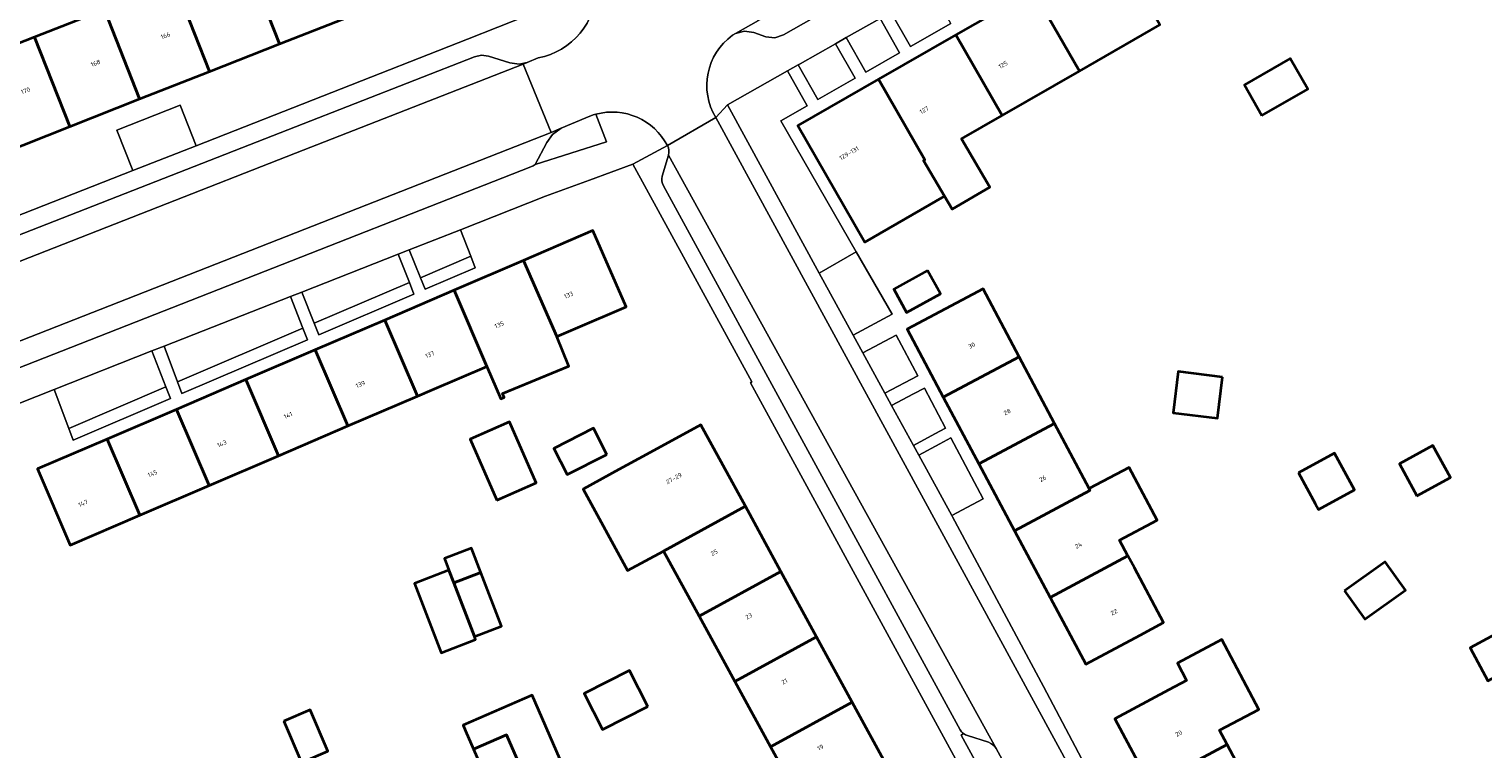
# Model space of a CAD drawing. Header units: metres. Extents: x 197700 to 204338, y 317132 to 325229.
# Tile 267 of 656: x 199978 to 200096, y 319170 to 319228. Entities that reach past the tile are written whole.
import ezdxf
from ezdxf.enums import TextEntityAlignment as Align

# ---------------------------------------------------------------- set-up
doc = ezdxf.new("R2010")
doc.units = ezdxf.units.M
for name, color, linetype, lineweight in [('B-WE-GR-BEPLANTING_CULTUUR_BODEMBEDEKKER-GV', 90, 'Continuous', 18), ('B-WE-GR-BEPLANTING_CULTUUR_HEESTERS-GV', 90, 'Continuous', 18), ('B-WE-OG-BEBOUWING-GV', 7, 'Continuous', 35), ('B-WE-OG-BEBOUWING-T18', 10, 'Continuous', 18), ('B-WE-OG-TERREIN_ERF-GV', 7, 'Continuous', 18), ('B-WE-VH-VERHARDING_ASFALT-GV', 252, 'Continuous', 18), ('B-WE-VH-VERHARDING_BETONSTRAATSTEEN-GV', 252, 'Continuous', 18), ('B-WE-VH-VERHARDING_TEGEL-GV', 252, 'Continuous', 18)]:
    doc.layers.add(name, color=color, linetype=linetype, lineweight=lineweight)
doc.styles.add('NLCS-ISO-M200-T18', font='NLCS-ISO.ttf', dxfattribs={"height": 0.36})

msp = doc.modelspace()

# ---------------------------------------------------------------- linework, layer by layer
at = {"layer": 'B-WE-GR-BEPLANTING_CULTUUR_BODEMBEDEKKER-GV'}
msp.add_lwpolyline([(200023.459, 319220.775), (200021.474, 319219.95), (200020.761, 319219.429), (200020.315, 319218.786), (200019.368, 319217.001), (200025.143, 319218.834), (200024.277, 319221.076)], dxfattribs=at)
msp.add_lwpolyline([(200024.277, 319221.076, 0.0440243), (200023.459, 319220.775)], format="xyb", dxfattribs=at)
at = {"layer": 'B-WE-GR-BEPLANTING_CULTUUR_HEESTERS-GV'}
for points in [[(200053.986, 319171.033), (200053.815, 319170.912), (200058.613, 319162.107), (200060.328, 319163.052), (200058.812, 319165.835), (200056.634, 319169.833)], [(200056.023, 319170.328), (200054.326, 319170.873)]]:
    msp.add_lwpolyline(points, dxfattribs=at)
for points in [[(200054.326, 319170.873, -0.1048164), (200053.986, 319171.033)], [(200056.634, 319169.833, 0.1499583), (200056.023, 319170.328)]]:
    msp.add_lwpolyline(points, format="xyb", dxfattribs=at)
at = {"layer": 'B-WE-OG-BEBOUWING-GV'}
for points in [[(199998.709, 319226.757), (200004.363, 319228.981), (200001.609, 319235.977), (200001.524, 319235.944), (199995.956, 319233.752)], [(200059.628, 319231.085), (200063.361, 319224.568), (200069.871, 319228.304), (200066.133, 319234.818)], [(199990.231, 319231.709), (199993.055, 319224.532), (199998.709, 319226.757), (199995.956, 319233.752), (199995.885, 319233.933)], [(199993.055, 319224.532), (199990.231, 319231.709), (199984.571, 319229.501), (199987.401, 319222.307)], [(200059.628, 319231.085), (200053.368, 319227.493), (200057.106, 319220.978), (200063.361, 319224.568)], [(199981.747, 319220.083), (199987.401, 319222.307), (199984.571, 319229.501), (199978.91, 319227.293)], [(200053.368, 319227.493), (200047.118, 319223.906), (200050.852, 319217.387), (200050.761, 319217.335), (200052.452, 319214.446), (200053.069, 319213.392), (200056.126, 319215.182), (200053.833, 319219.098), (200057.106, 319220.978)], [(199978.91, 319227.293), (199973.25, 319225.085), (199973.335, 319224.869), (199976.093, 319217.858), (199981.747, 319220.083)], [(200078.116, 319220.984), (200081.814, 319223.107), (200080.399, 319225.573), (200076.7, 319223.449)], [(200050.761, 319217.335), (200050.852, 319217.387), (200047.118, 319223.906), (200040.604, 319220.168), (200044.347, 319213.654), (200046.009, 319210.749), (200052.452, 319214.446)], [(200018.429, 319209.262), (200021.112, 319203.115), (200022.635, 319203.767), (200026.737, 319205.525), (200024.04, 319211.669)], [(200021.112, 319203.115), (200018.429, 319209.262), (200012.819, 319206.855), (200015.462, 319200.693), (200016.582, 319198.083), (200016.862, 319198.199), (200016.735, 319198.506), (200022.101, 319200.72)], [(200051.094, 319208.442), (200048.355, 319206.933), (200049.387, 319205.06), (200052.126, 319206.569)], [(200012.819, 319206.855), (200007.208, 319204.448), (200009.851, 319198.289), (200011.035, 319198.796), (200015.462, 319200.693)], [(200052.356, 319198.206), (200058.494, 319201.485), (200055.585, 319206.979), (200053.849, 319206.053), (200049.425, 319203.695)], [(200001.598, 319202.041), (200004.239, 319195.884), (200009.851, 319198.289), (200007.208, 319204.448)], [(200004.239, 319195.884), (200001.598, 319202.041), (199995.988, 319199.635), (199998.628, 319193.48)], [(200061.355, 319196.083), (200058.494, 319201.485), (200052.356, 319198.206), (200055.234, 319192.815)], [(199998.628, 319193.48), (199995.988, 319199.635), (199990.377, 319197.227), (199993.016, 319191.075)], [(200074.927, 319199.84), (200071.352, 319200.275), (200070.947, 319196.943), (200074.521, 319196.508)], [(199984.767, 319194.821), (199987.405, 319188.67), (199993.016, 319191.075), (199990.377, 319197.227)], [(200016.284, 319189.903), (200019.448, 319191.288), (200017.293, 319196.213), (200014.129, 319194.828)], [(200028.382, 319193.588), (200026.126, 319192.358), (200023.237, 319190.784), (200026.826, 319184.199), (200029.731, 319185.781), (200036.362, 319189.396), (200032.773, 319195.981)], [(200064.139, 319190.825), (200061.355, 319196.083), (200055.234, 319192.815), (200058.113, 319187.424), (200064.215, 319190.682)], [(199984.767, 319194.821), (199979.157, 319192.414), (199981.794, 319186.266), (199987.405, 319188.67)], [(200025.163, 319193.593), (200024.093, 319195.702), (200020.878, 319194.07), (200021.947, 319191.962)], [(200081.056, 319192.088), (200082.417, 319189.609), (200082.681, 319189.128), (200085.599, 319190.73), (200083.975, 319193.69)], [(200090.63, 319190.245), (200093.345, 319191.735), (200091.934, 319194.306), (200089.219, 319192.816)], [(200067.285, 319185.393), (200066.61, 319186.668), (200069.641, 319188.273), (200067.38, 319192.541), (200064.139, 319190.825), (200064.215, 319190.682), (200058.113, 319187.424), (200060.992, 319182.033)], [(200032.621, 319180.51), (200039.239, 319184.118), (200036.362, 319189.396), (200029.731, 319185.781)], [(200012.795, 319183.213), (200014.985, 319184.059), (200014.232, 319186.009), (200012.042, 319185.164), (200012.398, 319184.241)], [(200067.285, 319185.393), (200060.992, 319182.033), (200063.871, 319176.642), (200068.261, 319178.982), (200070.159, 319179.993), (200067.802, 319184.416)], [(200014.47, 319178.873), (200012.795, 319183.213), (200012.398, 319184.241), (200009.616, 319183.168), (200011.777, 319177.567), (200014.56, 319178.64)], [(200014.985, 319184.059), (200012.795, 319183.213), (200014.47, 319178.873), (200016.66, 319179.719)], [(200039.239, 319184.118), (200032.621, 319180.51), (200035.51, 319175.24), (200042.116, 319178.84)], [(200084.798, 319182.565), (200086.422, 319180.284), (200089.705, 319182.622), (200088.081, 319184.902)], [(200098.601, 319179.299), (200098.342, 319179.781), (200094.94, 319177.956), (200096.362, 319175.305), (200099.764, 319177.131)], [(200038.399, 319169.968), (200044.992, 319173.562), (200042.116, 319178.84), (200035.51, 319175.24)], [(200075.296, 319170.143), (200074.684, 319171.301), (200077.86, 319172.979), (200074.878, 319178.622), (200071.276, 319176.719), (200072.011, 319175.328), (200070.597, 319174.572), (200066.21, 319172.229), (200069.094, 319166.83)], [(200028.469, 319173.219), (200027.002, 319176.121), (200023.34, 319174.271), (200024.807, 319171.368)], [(200014.392, 319169.768), (200017.056, 319170.927), (200018.449, 319167.725), (200021.367, 319168.994), (200019.128, 319174.142), (200013.546, 319171.713), (200013.749, 319171.245)], [(200041.27, 319164.687), (200047.869, 319168.284), (200044.992, 319173.562), (200038.399, 319169.968), (200038.991, 319168.89), (200035.28, 319166.856), (200037.532, 319162.747), (200038.292, 319163.163), (200038.334, 319163.086)], [(199999.052, 319172.034), (200000.479, 319168.685), (200002.625, 319169.6), (200001.197, 319172.949)], [(200018.449, 319167.725), (200017.056, 319170.927), (200014.392, 319169.768), (200015.785, 319166.566)], [(200075.296, 319170.143), (200069.094, 319166.83), (200071.976, 319161.432), (200078.155, 319164.732), (200076.507, 319167.851)]]:
    msp.add_lwpolyline(points, close=True, dxfattribs=at)
at = {"layer": 'B-WE-OG-TERREIN_ERF-GV'}
for points in [[(199969.907, 319209.874), (199986.84, 319216.519), (199985.554, 319219.796), (199990.687, 319221.811), (199991.973, 319218.534), (200013.908, 319227.141), (200021.253, 319230.056), (199997.774, 319297.15), (199997.924, 319297.193), (199985.327, 319333.203), (199981.921, 319331.992), (199981.445, 319333.28), (199981.357, 319333.546), (199980.383, 319332.768), (199928.933, 319314.804)], [(199973.25, 319225.085), (199978.91, 319227.293), (199984.571, 319229.501), (199990.231, 319231.709), (199995.885, 319233.933), (199995.956, 319233.752), (200001.524, 319235.944), (200001.609, 319235.977), (200007.265, 319238.197), (200008.273, 319238.593), (200012.928, 319240.42), (200015.671, 319233.43), (200010.017, 319231.206), (200004.363, 319228.981), (199998.709, 319226.757), (199993.055, 319224.532), (199987.401, 319222.307), (199981.747, 319220.083), (199976.093, 319217.858)], [(200047.255, 319228.82), (200048.831, 319226.043), (200046.098, 319224.474), (200044.514, 319227.264), (200043.644, 319226.77), (200045.231, 319223.976), (200042.229, 319222.253), (200040.634, 319225.062), (200039.762, 319224.572), (200041.361, 319221.756), (200039.238, 319220.537), (200045.317, 319209.958), (200048.214, 319204.916), (200045.071, 319203.234), (200045.857, 319201.794), (200048.542, 319203.225), (200050.295, 319199.936), (200047.643, 319198.524), (200048.184, 319197.533), (200049.943, 319198.47), (200050.826, 319198.94), (200052.548, 319195.708), (200051.665, 319195.238), (200049.94, 319194.318), (200050.367, 319193.536), (200052.085, 319194.451), (200052.967, 319194.921), (200055.591, 319189.997), (200054.709, 319189.527), (200053.041, 319188.639), (200053.091, 319188.548), (200057.471, 319180.4), (200060.447, 319174.84), (200063.811, 319168.505)], [(200052.96, 319228.413), (200049.699, 319226.541), (200048.124, 319229.314)], [(200056.438, 319163.306), (200036.768, 319199.365), (200036.881, 319199.449), (200027.257, 319217.048), (200023.75, 319215.757), (200020.208, 319214.449), (200013.323, 319211.743), (200014.162, 319209.607), (200014.528, 319208.676), (200010.488, 319206.943), (200010.111, 319207.869)], [(200010.111, 319207.869), (200009.196, 319210.122), (200008.302, 319209.77), (200009.202, 319207.48), (200009.568, 319206.549), (200001.884, 319203.252), (200001.515, 319204.183), (200000.512, 319206.709), (199999.593, 319206.348), (200000.599, 319203.789), (200000.965, 319202.858), (199990.817, 319198.505), (199990.466, 319199.442), (199989.381, 319202.335), (199988.39, 319201.946), (199989.531, 319199.041), (199989.897, 319198.11), (199982.035, 319194.737), (199981.682, 319195.673), (199980.487, 319198.84), (199974.743, 319196.583)], [(200069.094, 319166.83), (200066.21, 319172.229), (200070.597, 319174.572), (200072.011, 319175.328), (200071.276, 319176.719), (200074.878, 319178.622), (200077.86, 319172.979), (200074.684, 319171.301), (200075.296, 319170.143), (200076.507, 319167.851)]]:
    msp.add_lwpolyline(points, dxfattribs=at)
for points in [[(200047.118, 319223.906), (200053.368, 319227.493), (200059.628, 319231.085), (200066.133, 319234.818), (200069.871, 319228.304), (200063.361, 319224.568), (200057.106, 319220.978), (200053.833, 319219.098), (200056.126, 319215.182), (200053.069, 319213.392), (200052.452, 319214.446), (200046.009, 319210.749), (200044.347, 319213.654), (200040.604, 319220.168)], [(200048.124, 319229.314), (200049.699, 319226.541), (200052.96, 319228.413), (200051.395, 319231.171)], [(200047.255, 319228.82), (200044.514, 319227.264), (200046.098, 319224.474), (200048.831, 319226.043)], [(200043.644, 319226.77), (200040.784, 319225.146), (200040.634, 319225.062), (200042.229, 319222.253), (200045.231, 319223.976)], [(200078.116, 319220.984), (200076.7, 319223.449), (200080.399, 319225.573), (200081.814, 319223.107)], [(200045.317, 319209.958), (200039.238, 319220.537), (200041.361, 319221.756), (200039.762, 319224.572), (200034.909, 319221.843), (200042.334, 319208.246)], [(199991.973, 319218.534), (199990.687, 319221.811), (199985.554, 319219.796), (199986.84, 319216.519)], [(199987.405, 319188.67), (199981.794, 319186.266), (199979.157, 319192.414), (199984.767, 319194.821), (199990.377, 319197.227), (199995.988, 319199.635), (200001.598, 319202.041), (200007.208, 319204.448), (200012.819, 319206.855), (200018.429, 319209.262), (200024.04, 319211.669), (200026.737, 319205.525), (200022.635, 319203.767), (200021.112, 319203.115), (200022.101, 319200.72), (200016.735, 319198.506), (200016.862, 319198.199), (200016.582, 319198.083), (200015.462, 319200.693), (200011.035, 319198.796), (200009.851, 319198.289), (200004.239, 319195.884), (199998.628, 319193.48), (199993.016, 319191.075)], [(200009.196, 319210.122), (200010.111, 319207.869), (200014.162, 319209.607), (200013.323, 319211.743)], [(200042.334, 319208.246), (200045.071, 319203.234), (200048.214, 319204.916), (200045.317, 319209.958)], [(200001.515, 319204.183), (200009.202, 319207.48), (200008.302, 319209.77), (200000.512, 319206.709)], [(200010.111, 319207.869), (200010.488, 319206.943), (200014.528, 319208.676), (200014.162, 319209.607)], [(200009.202, 319207.48), (200001.515, 319204.183), (200001.884, 319203.252), (200009.568, 319206.549)], [(200051.094, 319208.442), (200052.126, 319206.569), (200049.387, 319205.06), (200048.355, 319206.933)], [(200000.599, 319203.789), (199999.593, 319206.348), (199989.381, 319202.335), (199990.466, 319199.442)], [(200061.355, 319196.083), (200064.139, 319190.825), (200067.38, 319192.541), (200069.641, 319188.273), (200066.61, 319186.668), (200067.285, 319185.393), (200067.802, 319184.416), (200070.159, 319179.993), (200068.261, 319178.982), (200063.871, 319176.642), (200060.992, 319182.033), (200058.113, 319187.424), (200055.234, 319192.815), (200052.356, 319198.206), (200049.425, 319203.695), (200053.849, 319206.053), (200055.585, 319206.979), (200058.494, 319201.485)], [(199990.466, 319199.442), (199990.817, 319198.505), (200000.965, 319202.858), (200000.599, 319203.789)], [(200047.643, 319198.524), (200050.295, 319199.936), (200048.542, 319203.225), (200045.857, 319201.794)], [(199981.682, 319195.673), (199989.531, 319199.041), (199988.39, 319201.946), (199980.487, 319198.84)], [(200074.927, 319199.84), (200074.521, 319196.508), (200070.947, 319196.943), (200071.352, 319200.275)], [(199989.531, 319199.041), (199981.682, 319195.673), (199982.035, 319194.737), (199989.897, 319198.11)], [(200049.943, 319198.47), (200048.184, 319197.533), (200049.94, 319194.318), (200051.665, 319195.238), (200052.548, 319195.708), (200050.826, 319198.94)], [(200016.284, 319189.903), (200014.129, 319194.828), (200017.293, 319196.213), (200019.448, 319191.288)], [(200036.362, 319189.396), (200039.239, 319184.118), (200042.116, 319178.84), (200044.992, 319173.562), (200047.869, 319168.284), (200048.345, 319167.412), (200051.459, 319161.699), (200044.862, 319158.103), (200041.924, 319156.501), (200038.334, 319163.086), (200038.292, 319163.163), (200037.532, 319162.747), (200035.28, 319166.856), (200038.991, 319168.89), (200038.399, 319169.968), (200035.51, 319175.24), (200032.621, 319180.51), (200029.731, 319185.781), (200026.826, 319184.199), (200023.237, 319190.784), (200026.126, 319192.358), (200028.382, 319193.588), (200032.773, 319195.981)], [(200025.163, 319193.593), (200021.947, 319191.962), (200020.878, 319194.07), (200024.093, 319195.702)], [(200052.085, 319194.451), (200050.367, 319193.536), (200053.041, 319188.639), (200054.709, 319189.527), (200055.591, 319189.997), (200052.967, 319194.921)], [(200082.417, 319189.609), (200081.056, 319192.088), (200083.975, 319193.69), (200085.599, 319190.73), (200082.681, 319189.128)], [(200090.63, 319190.245), (200089.219, 319192.816), (200091.934, 319194.306), (200093.345, 319191.735)], [(200014.985, 319184.059), (200016.66, 319179.719), (200014.47, 319178.873), (200014.56, 319178.64), (200011.777, 319177.567), (200009.616, 319183.168), (200012.398, 319184.241), (200012.042, 319185.164), (200014.232, 319186.009)], [(200084.798, 319182.565), (200088.081, 319184.902), (200089.705, 319182.622), (200086.422, 319180.284)], [(200099.764, 319177.131), (200096.362, 319175.305), (200094.94, 319177.956), (200098.342, 319179.781), (200098.601, 319179.299), (200100.408, 319180.269), (200101.572, 319178.1)], [(200028.469, 319173.219), (200024.807, 319171.368), (200023.34, 319174.271), (200027.002, 319176.121)], [(200021.367, 319168.994), (200018.449, 319167.725), (200015.785, 319166.566), (200014.392, 319169.768), (200013.749, 319171.245), (200013.546, 319171.713), (200019.128, 319174.142)], [(199999.052, 319172.034), (200001.197, 319172.949), (200002.625, 319169.6), (200000.479, 319168.685)]]:
    msp.add_lwpolyline(points, close=True, dxfattribs=at)
at = {"layer": 'B-WE-VH-VERHARDING_ASFALT-GV'}
for points in [[(200035.307, 319227.452), (200035.572, 319227.601), (200037.418, 319228.638), (200037.106, 319229.182), (200034.621, 319233.52), (200034.475, 319233.775)], [(200019.61, 319225.629), (200018.711, 319225.248), (200018.389, 319225.112)], [(200018.389, 319225.112), (200020.652, 319219.609), (200021.474, 319219.95), (200023.459, 319220.775)], [(200030.053, 319218.541), (200033.968, 319220.811)]]:
    msp.add_lwpolyline(points, dxfattribs=at)
for points in [[(200024.328, 319231.337, -0.3619764), (200019.61, 319225.629)], [(200033.968, 319220.811, -0.3895904), (200035.307, 319227.452)], [(200023.459, 319220.775, -0.0440243), (200024.277, 319221.076)], [(200024.277, 319221.076, -0.3536287), (200030.053, 319218.541)]]:
    msp.add_lwpolyline(points, format="xyb", dxfattribs=at)
msp.add_lwpolyline([(200020.652, 319219.609), (200018.389, 319225.112), (200000, 319217.92), (199966.585, 319204.843), (199965.575, 319204.448), (199967.766, 319198.852), (200000, 319211.499)], close=True, dxfattribs=at)
at = {"layer": 'B-WE-VH-VERHARDING_BETONSTRAATSTEEN-GV'}
for points in [[(200088.999, 319256.354), (200089.257, 319257.318), (200089.595, 319258.013), (200090.146, 319258.556), (200037.418, 319228.638), (200035.572, 319227.601), (200036.293, 319227.795), (200037.049, 319227.675), (200038.003, 319227.33), (200038.745, 319227.247), (200039.45, 319227.495), (200088.15, 319255.115)], [(200033.968, 319220.811), (200030.053, 319218.541)], [(200030.139, 319217.778), (200056.634, 319169.833), (200058.812, 319165.835), (200062.769, 319167.948), (200033.968, 319220.811)], [(200056.634, 319169.833), (200030.139, 319217.778), (200029.645, 319216.058)], [(200029.736, 319215.298), (200053.727, 319171.339)], [(200054.326, 319170.873), (200056.023, 319170.328)]]:
    msp.add_lwpolyline(points, dxfattribs=at)
for points in [[(199966.585, 319204.843), (200000, 319217.92), (200018.389, 319225.112), (200018.711, 319225.248), (200018.069, 319225.128), (200017.33, 319225.238), (200015.594, 319225.772), (200015.024, 319225.852), (200014.463, 319225.726), (200000, 319220.067), (199969.213, 319208.012), (199968.566, 319207.566), (199968.161, 319206.893), (199967.733, 319205.955), (199967.261, 319205.293)], [(200020.652, 319219.609), (200000, 319211.499), (199967.766, 319198.852), (199968.494, 319196.991), (200019.029, 319216.817), (200019.203, 319216.9), (200019.368, 319217.001), (200020.315, 319218.786), (200020.761, 319219.429), (200021.474, 319219.95)]]:
    msp.add_lwpolyline(points, close=True, dxfattribs=at)
for points in [[(200030.053, 319218.541, -0.224793), (200030.139, 319217.778)], [(200029.645, 319216.058, 0.1983625), (200029.736, 319215.298)], [(200053.727, 319171.339, 0.1117627), (200053.986, 319171.033)], [(200053.986, 319171.033, 0.1048164), (200054.326, 319170.873)], [(200056.023, 319170.328, -0.1499583), (200056.634, 319169.833)]]:
    msp.add_lwpolyline(points, format="xyb", dxfattribs=at)
at = {"layer": 'B-WE-VH-VERHARDING_TEGEL-GV'}
for points in [[(200088.15, 319255.115), (200039.45, 319227.495), (200038.745, 319227.247), (200038.003, 319227.33), (200037.049, 319227.675), (200036.293, 319227.795), (200035.572, 319227.601), (200035.307, 319227.452)], [(200033.968, 319220.811), (200034.909, 319221.843), (200039.762, 319224.572), (200040.634, 319225.062), (200040.784, 319225.146), (200043.644, 319226.77), (200044.514, 319227.264), (200047.255, 319228.82), (200048.124, 319229.314), (200051.395, 319231.171), (200052.264, 319231.664), (200054.278, 319232.808)], [(200024.328, 319231.337), (200021.253, 319230.056), (200013.908, 319227.141), (199991.973, 319218.534), (199986.84, 319216.519), (199969.907, 319209.874), (199969.862, 319209.984), (199964.263, 319207.8)], [(199964.263, 319207.8), (199965.575, 319204.448), (199966.585, 319204.843), (199967.261, 319205.293), (199967.733, 319205.955), (199968.161, 319206.893), (199968.566, 319207.566), (199969.213, 319208.012), (200000, 319220.067), (200014.463, 319225.726), (200015.024, 319225.852), (200015.594, 319225.772), (200017.33, 319225.238), (200018.069, 319225.128), (200018.711, 319225.248), (200019.61, 319225.629)], [(200024.277, 319221.076), (200025.143, 319218.834), (200019.368, 319217.001), (200019.203, 319216.9), (200019.029, 319216.817), (199968.494, 319196.991), (199969.466, 319194.51), (199973.414, 319196.061), (199974.743, 319196.583), (199980.487, 319198.84), (199988.39, 319201.946), (199989.381, 319202.335), (199999.593, 319206.348), (200000.512, 319206.709), (200008.302, 319209.77)], [(200008.302, 319209.77), (200009.196, 319210.122), (200013.323, 319211.743), (200020.208, 319214.449), (200023.75, 319215.757), (200027.257, 319217.048), (200030.053, 319218.541)], [(200030.053, 319218.541), (200027.257, 319217.048), (200036.881, 319199.449), (200036.768, 319199.365), (200056.438, 319163.306), (200058.613, 319162.107), (200053.815, 319170.912), (200053.986, 319171.033)], [(200029.645, 319216.058), (200030.139, 319217.778)], [(200053.727, 319171.339), (200029.736, 319215.298)]]:
    msp.add_lwpolyline(points, dxfattribs=at)
for points in [[(200019.61, 319225.629, 0.3619764), (200024.328, 319231.337)], [(200035.307, 319227.452, 0.3895904), (200033.968, 319220.811)], [(200030.053, 319218.541, 0.3536287), (200024.277, 319221.076)], [(200030.139, 319217.778, 0.224793), (200030.053, 319218.541)], [(200029.736, 319215.298, -0.1983625), (200029.645, 319216.058)], [(200053.986, 319171.033, -0.1117627), (200053.727, 319171.339)]]:
    msp.add_lwpolyline(points, format="xyb", dxfattribs=at)
msp.add_lwpolyline([(200063.811, 319168.505), (200060.447, 319174.84), (200057.471, 319180.4), (200053.091, 319188.548), (200053.041, 319188.639), (200050.367, 319193.536), (200049.94, 319194.318), (200048.184, 319197.533), (200047.643, 319198.524), (200045.857, 319201.794), (200045.071, 319203.234), (200042.334, 319208.246), (200034.909, 319221.843), (200033.968, 319220.811), (200062.769, 319167.948)], close=True, dxfattribs=at)

# ---------------------------------------------------------------- texts
at = {"layer": 'B-WE-OG-BEBOUWING-T18', "style": 'NLCS-ISO-M200-T18'}
for s, rotation, p in [('166', 21.4, (199989.489, 319227.427)), ('168', 21.4, (199983.841, 319225.205)), ('125', 29.8, (200057.189, 319225.074)), ('170', 21.4, (199978.175, 319222.976)), ('127', 29.8, (200050.808, 319221.412)), ('129-131', 29.8, (200044.739, 319217.929)), ('133', 23.2, (200022.076, 319206.474)), ('135', 23.2, (200016.466, 319204.067)), ('137', 23.2, (200010.855, 319201.66)), ('30', 28.1, (200054.656, 319202.391)), ('139', 23.2, (200005.245, 319199.253)), ('141', 23.2, (199999.401, 319196.746)), ('28', 28.1, (200057.522, 319197.023)), ('143', 23.2, (199994.05, 319194.45)), ('145', 23.2, (199988.439, 319192.043)), ('27-29', 28.5, (200030.578, 319191.65)), ('26', 28.1, (200060.397, 319191.638)), ('147', 23.2, (199982.828, 319189.636)), ('24', 28.1, (200063.28, 319186.241)), ('25', 28.5, (200033.841, 319185.663)), ('23', 28.5, (200036.644, 319180.521)), ('22', 28.1, (200066.158, 319180.85)), ('21', 28.5, (200039.518, 319175.248)), ('20', 28.1, (200071.379, 319171.042)), ('19', 28.5, (200042.427, 319169.91))]:
    msp.add_text(s, height=0.36, rotation=rotation, dxfattribs=at).set_placement(p, align=Align.MIDDLE)

doc.saveas('drawing.dxf')
